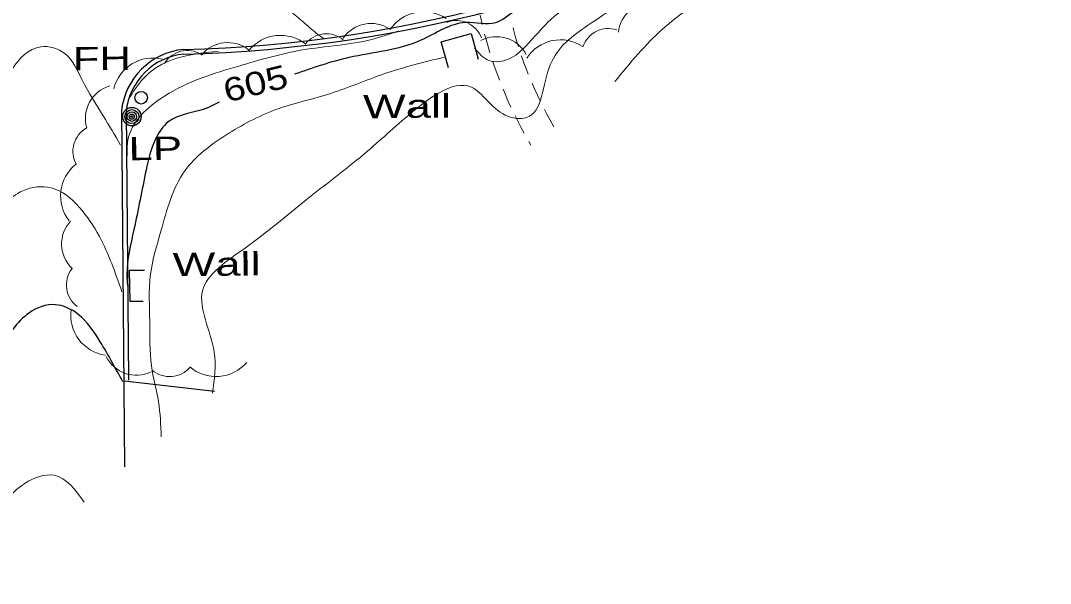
# Model space of a CAD drawing. Extents: x 2361708 to 2370558, y 6977955 to 6991887.
# Drawn here: x 2369762.2 to 2369973.9, y 6990320.5 to 6990436.3 of the extents above; entities that cross this region are included whole.
import ezdxf
from ezdxf.enums import TextEntityAlignment as Align

# ---------------------------------------------------------------- set-up
doc = ezdxf.new("R2010")
doc.units = 0
doc.header["$LTSCALE"] = 1.9
for name, color, linetype, lineweight in [('13', 7, 'Continuous', 13), ('18', 7, 'Continuous', 25), ('2', 7, 'Continuous', 25), ('20', 7, 'Continuous', 25), ('29', 7, 'Continuous', 13), ('31', 7, 'Continuous', 13), ('35', 7, 'Continuous', 13)]:
    doc.layers.add(name, color=color, linetype=linetype, lineweight=lineweight)

msp = doc.modelspace()

# ---------------------------------------------------------------- linework, layer by layer
at = {"layer": '13'}
msp.add_line((2369866.665, 6990411.416), (2369867.101, 6990410.68), dxfattribs=at)
for points in [[(2369856.637, 6990437.412), (2369856.971, 6990435.895), (2369857.076, 6990435.466)], [(2369863.413, 6990434.776), (2369863.496, 6990434.457), (2369863.879, 6990433.06), (2369864.292, 6990431.684), (2369864.529, 6990430.936)], [(2369857.564, 6990433.53), (2369857.73, 6990432.912), (2369858.134, 6990431.416), (2369858.578, 6990429.93), (2369858.661, 6990429.681)], [(2369859.268, 6990427.776), (2369859.536, 6990426.989), (2369860.05, 6990425.534), (2369860.594, 6990424.099), (2369860.624, 6990424.019)], [(2369865.147, 6990429.032), (2369865.178, 6990428.943), (2369865.661, 6990427.587), (2369866.174, 6990426.242), (2369866.553, 6990425.285)], [(2369867.32, 6990423.433), (2369867.822, 6990422.248), (2369868.424, 6990420.933), (2369868.975, 6990419.788)], [(2369861.372, 6990422.166), (2369861.761, 6990421.23), (2369862.365, 6990419.815), (2369862.977, 6990418.501)], [(2369869.872, 6990418.007), (2369870.351, 6990417.071), (2369871.053, 6990415.798), (2369871.755, 6990414.555), (2369871.786, 6990414.495)], [(2369863.844, 6990416.699), (2369864.374, 6990415.635), (2369865.088, 6990414.261), (2369865.688, 6990413.157)]]:
    msp.add_lwpolyline(points, dxfattribs=at)
at = {"layer": '18'}
for points in [[(2369850.12, 6990426.599), (2369848.639, 6990431.945), (2369854.793, 6990433.654), (2369856.273, 6990428.328)], [(2369787.383, 6990378.55), (2369784.654, 6990378.514), (2369784.563, 6990384.933), (2369787.663, 6990384.973)]]:
    msp.add_lwpolyline(points, dxfattribs=at)
at = {"layer": '2'}
for p, q in [((2369782.882, 6990417.639), (2369783.507, 6990344.511)), ((2369783.842, 6990417.648), (2369784.318, 6990362.35)), ((2369783.499, 6990362.202), (2369802.04, 6990360.088))]:
    msp.add_line(p, q, dxfattribs=at)
for centre, radius, start, end in [((2369788.746, 6990706.569), 276.294, 271.42801, 300.05084), ((2369788.746, 6990706.569), 277.254, 271.42801, 300.05084), ((2369797.064, 6990416.175), 14.258, 95.76788, 174.10816), ((2369797.064, 6990416.175), 13.298, 95.76788, 174.10816)]:
    msp.add_arc(centre, radius, start, end, dxfattribs=at)
at = {"layer": '20'}
for centre, radius in [((2369786.945, 6990420.427), 1.3), ((2369785.042, 6990416.539), 1.9), ((2369785.042, 6990416.539), 1.442), ((2369785.042, 6990416.539), 0.973), ((2369785.042, 6990416.539), 0.539), ((2369785.042, 6990416.539), 0.192)]:
    msp.add_circle(centre, radius, dxfattribs=at)
at = {"layer": '29'}
for centre, radius, start, end in [((2369845.016, 6990429.808), 8.311, 56.13444, 146.13444), ((2369891.939, 6990433.089), 6.929, 82.97783, 172.97783), ((2369851.771, 6990430.751), 5.537, 20.98683, 110.98683), ((2369834.213, 6990428.778), 6.929, 55.88839, 145.88839), ((2369883.012, 6990429.126), 5.537, 71.65479, 161.65479), ((2369804.759, 6990424.836), 6.929, 51.23484, 141.23484), ((2369815.591, 6990424.945), 8.311, 51.24735, 141.24735), ((2369825.032, 6990428.039), 5.537, 51.24735, 141.24735), ((2369860.001, 6990426.051), 6.929, 27.93297, 117.93297), ((2369873.187, 6990424.032), 8.311, 56.80636, 146.80636), ((2369796.434, 6990424.598), 5.537, 58.98884, 148.98884), ((2369789.385, 6990420.287), 8.311, 76.38537, 166.38537), ((2369782.414, 6990416.196), 6.929, 106.30297, 196.30297), ((2369778.448, 6990409.384), 5.537, 119.31178, 209.31178), ((2369778.693, 6990400.228), 8.311, 128.28799, 218.28799), ((2369777.514, 6990390.33), 6.929, 137.06068, 227.06068), ((2369777.117, 6990381.901), 5.537, 143.16319, 233.16319), ((2369780.797, 6990375.681), 8.311, 171.59965, 261.59965), ((2369785.972, 6990370.275), 6.929, 205.98656, 295.98656), ((2369802.345, 6990371.392), 8.311, 229.37702, 319.37703), ((2369792.808, 6990368.608), 5.537, 229.37702, 319.37703)]:
    msp.add_arc(centre, radius, start, end, dxfattribs=at)
at = {"layer": '31', "lineweight": 25}
for points in [[(2369867.767, 6990440.528), (2369863.67, 6990438.198), (2369859.812, 6990435.862), (2369853.711, 6990435.884), (2369844.456, 6990432.236), (2369829.689, 6990428.685), (2369818.501, 6990425.258)], [(2369802.954, 6990419.53), (2369800.765, 6990418.419), (2369792.503, 6990415.44), (2369789.955, 6990412.075), (2369787.947, 6990405.516), (2369785.453, 6990393.292), (2369784.011, 6990384.048), (2369784.113, 6990381.788)], [(2369783.171, 6990361.998), (2369778.532, 6990370.245), (2369773.938, 6990375.911), (2369769.239, 6990377.867), (2369763.955, 6990376.196), (2369758.217, 6990368.621), (2369756.52, 6990365.125), (2369753.12, 6990360.962)]]:
    msp.add_spline(points, degree=3, dxfattribs=at)
at = {"layer": '35'}
for points in [[(2369973.903, 6990500.421), (2369966.211, 6990493.218), (2369955.271, 6990481.633), (2369947.911, 6990473.162), (2369942.846, 6990464.234), (2369937.679, 6990459.674), (2369930.525, 6990462.186), (2369919.199, 6990454.308), (2369909.719, 6990445.827), (2369894.176, 6990434.559), (2369884.348, 6990423.765)], [(2369921.116, 6990463.016), (2369913.331, 6990456.122), (2369895.929, 6990445.786), (2369878.719, 6990435.262), (2369871.055, 6990427.178), (2369866.208, 6990416.342), (2369861.763, 6990416.869), (2369854.878, 6990422.584), (2369841.228, 6990416.224), (2369831.875, 6990408.095), (2369820.887, 6990399.43), (2369808.301, 6990389.499), (2369799.574, 6990380.726), (2369801.943, 6990368.198), (2369801.594, 6990359.654)], [(2369830.41, 6990463.223), (2369822.876, 6990458.372), (2369814.665, 6990450.033), (2369813.857, 6990443.435), (2369817.97, 6990437.964), (2369820.561, 6990435.728), (2369823.686, 6990433.148), (2369824.421, 6990432.615)], [(2369889.456, 6990448.134), (2369884.994, 6990445.212), (2369871.275, 6990436.601), (2369866.028, 6990431.031), (2369862.503, 6990428.377), (2369858.426, 6990428.098), (2369855.512, 6990430.631)], [(2369839.797, 6990434.121), (2369834.374, 6990432.41), (2369820.143, 6990430.254), (2369807.034, 6990426.939), (2369791.752, 6990420.773), (2369784.208, 6990411.711), (2369784.049, 6990408.479)], [(2369782.728, 6990410.687), (2369779.151, 6990416.683), (2369774.871, 6990423.953), (2369771.228, 6990429.488), (2369766.334, 6990430.912), (2369760.428, 6990426.275), (2369757.682, 6990420.569), (2369753.608, 6990414.77), (2369752.572, 6990413.28)], [(2369802.855, 6990429.949), (2369793.311, 6990428.219), (2369787.942, 6990424.927), (2369784.653, 6990420.616), (2369784.614, 6990420.555)], [(2369849.259, 6990428.771), (2369836.871, 6990425.323), (2369825.959, 6990421.329), (2369814.65, 6990417.971), (2369804.359, 6990412.723), (2369795.909, 6990405.382), (2369791.006, 6990393.005), (2369788.814, 6990383.743), (2369788.703, 6990374.482), (2369789.06, 6990365.285), (2369790.501, 6990357.898), (2369791.079, 6990350.704)], [(2369782.995, 6990380.518), (2369778.356, 6990391.885), (2369774.199, 6990397.915), (2369768.431, 6990401.9), (2369762.616, 6990401.305), (2369756.159, 6990394.603), (2369754.463, 6990391.107), (2369752.703, 6990387.87)], [(2369775.246, 6990337.272), (2369769.053, 6990342.773), (2369762.999, 6990341.106), (2369756.711, 6990332.456), (2369754.953, 6990324.838), (2369753.275, 6990320.542)]]:
    msp.add_spline(points, degree=3, dxfattribs=at)

# ---------------------------------------------------------------- texts
at = {"layer": '18', "width": 1.45}
for p in [(2369832.588, 6990416.192), (2369793.435, 6990383.717)]:
    msp.add_text('Wall', height=4.8, rotation=0.545, dxfattribs=at).set_placement(p)
at = {"layer": '20', "width": 1.4}
for s, p in [('  FH', (2369767.901, 6990425.996)), ('  LP', (2369779.378, 6990407.515))]:
    msp.add_text(s, height=4.8, rotation=0.545, dxfattribs=at).set_placement(p)
at = {"layer": '31', "width": 1.25}
msp.add_text(' 605 ', height=4.8, rotation=13.984, dxfattribs=at).set_placement((2369811.029, 6990421.032), align=Align.CENTER)

doc.saveas('drawing.dxf')
